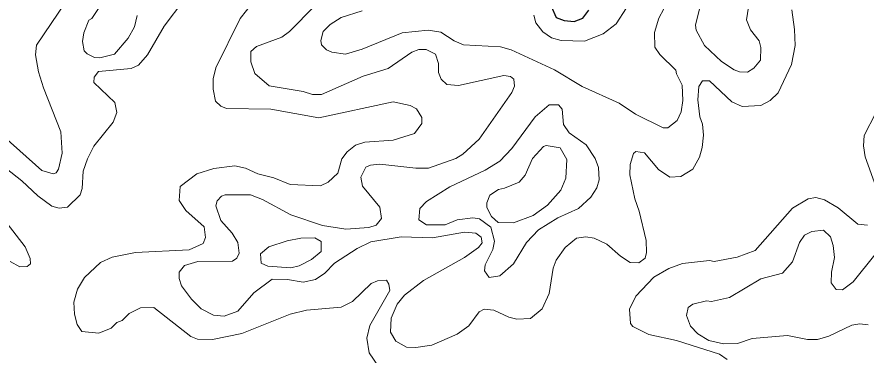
# Model space of a CAD drawing. Extents: x 763.2 to 816.8, y 7896.5 to 7952.7.
# Drawn here: x 810.993 to 814.613, y 7929.083 to 7930.525 of the extents above; entities that cross this region are included whole.
import ezdxf

# ---------------------------------------------------------------- set-up
doc = ezdxf.new("R2010")
doc.units = 0
doc.header["$LTSCALE"] = 0.064
doc.layers.add('1', color=7, linetype='Continuous', lineweight=25)
doc.layers.add('2', color=7, linetype='Continuous', lineweight=13)

msp = doc.modelspace()

# ---------------------------------------------------------------- linework, layer by layer
at = {"layer": '1'}
msp.add_lwpolyline([(813.2706, 7930.571), (813.2915, 7930.523), (813.3253, 7930.5092), (813.3688, 7930.5049), (813.405, 7930.5193), (813.4308, 7930.5546)], dxfattribs=at)
at = {"layer": '2'}
for points in [[(813.9029, 7930.5593), (813.8867, 7930.4895), (813.8886, 7930.4686), (813.9244, 7930.4025), (813.9973, 7930.3356), (814.0503, 7930.2992), (814.0733, 7930.2909), (814.1072, 7930.2891), (814.1351, 7930.3062), (814.1626, 7930.341), (814.1641, 7930.3942), (814.1573, 7930.4224), (814.1211, 7930.4701), (814.1036, 7930.5126), (814.1313, 7930.6927)], [(811.3236, 7930.3515), (811.2914, 7930.367), (811.2797, 7930.3811), (811.272, 7930.4205), (811.277, 7930.4573), (811.2994, 7930.5114), (811.312, 7930.5185), (811.3819, 7930.6239)], [(811.2014, 7930.5888), (811.0764, 7930.404), (811.0713, 7930.3636), (811.0841, 7930.2905), (811.1051, 7930.2224), (811.1799, 7930.0352), (811.1847, 7929.9439), (811.1701, 7929.8756), (811.1593, 7929.8599), (811.1463, 7929.8552), (811.0984, 7929.8699), (810.9377, 7930.0134)], [(810.9461, 7929.8787), (811.0138, 7929.8255), (811.081, 7929.762), (811.1415, 7929.7175), (811.1724, 7929.7085), (811.2076, 7929.7131), (811.262, 7929.7655), (811.2701, 7929.7935), (811.2748, 7929.8668), (811.2929, 7929.9203), (811.3199, 7929.974), (811.4032, 7930.0754), (811.4177, 7930.117), (811.4092, 7930.1596), (811.32, 7930.2449), (811.3212, 7930.2685), (811.3403, 7930.2917), (811.4798, 7930.3054), (811.5105, 7930.319), (811.5495, 7930.363), (811.6199, 7930.4856), (811.7046, 7930.5978)], [(811.9985, 7930.5865), (811.9437, 7930.5185), (811.841, 7930.3083), (811.8289, 7930.2605), (811.829, 7930.2175), (811.8392, 7930.1659), (811.8624, 7930.1446), (811.8863, 7930.1343), (812.0755, 7930.1312), (812.2799, 7930.0952), (812.5974, 7930.1623), (812.6697, 7930.1478), (812.6962, 7930.1328), (812.7195, 7930.0966), (812.7197, 7930.07), (812.6876, 7930.0276), (812.5972, 7929.9988), (812.4765, 7929.9914), (812.4355, 7929.9783), (812.3999, 7929.9493), (812.3784, 7929.919), (812.3605, 7929.8591), (812.3192, 7929.8195), (812.2865, 7929.8044), (812.1573, 7929.8106), (812.088, 7929.8389), (812.019, 7929.8555), (811.9664, 7929.8799), (811.921, 7929.8896), (811.8314, 7929.8787), (811.76, 7929.8551), (811.6882, 7929.801), (811.6846, 7929.7418), (811.713, 7929.6989), (811.7904, 7929.6289), (811.7968, 7929.584), (811.786, 7929.558), (811.7272, 7929.5314), (811.4974, 7929.5204), (811.3991, 7929.5003), (811.3483, 7929.4767), (811.2806, 7929.4135), (811.2513, 7929.3635), (811.2356, 7929.3088), (811.2375, 7929.2564), (811.2495, 7929.2129), (811.2688, 7929.1832), (811.3409, 7929.1764)], [(812.4641, 7930.5514), (812.3753, 7930.5225), (812.3286, 7930.4927), (812.2982, 7930.463), (812.2877, 7930.4245), (812.291, 7930.4063), (812.3123, 7930.3843), (812.3345, 7930.3748), (812.393, 7930.3663), (812.4639, 7930.388), (812.6356, 7930.457), (812.7467, 7930.4681), (812.8001, 7930.4597), (812.8566, 7930.4226), (812.8972, 7930.4059), (813.0549, 7930.3974), (813.1003, 7930.3845), (813.285, 7930.2988), (813.4024, 7930.2286), (813.5611, 7930.1575), (813.6301, 7930.1098), (813.7479, 7930.0526), (813.7674, 7930.0526), (813.8085, 7930.0833), (813.8252, 7930.1204), (813.8323, 7930.1681), (813.8292, 7930.2339), (813.8048, 7930.2822), (813.8024, 7930.2985), (813.7343, 7930.3642), (813.7127, 7930.3962), (813.7106, 7930.4592), (813.7294, 7930.5205), (813.7729, 7930.6006)], [(814.2972, 7930.5559), (814.3088, 7930.4712), (814.3104, 7930.4027), (814.2956, 7930.322), (814.2386, 7930.2008), (814.2051, 7930.1692), (814.1647, 7930.1468), (814.0852, 7930.1429), (814.0403, 7930.1632), (813.946, 7930.253), (813.9163, 7930.2526), (813.8999, 7930.2279), (813.8965, 7930.1714), (813.9052, 7930.0985), (813.9163, 7930.068), (813.9195, 7930.0206), (813.9146, 7929.9683), (813.9029, 7929.9274), (813.8745, 7929.8762), (813.8228, 7929.8448), (813.777, 7929.8415), (813.7277, 7929.8744), (813.6687, 7929.9457), (813.6311, 7929.9504), (813.622, 7929.942), (813.6074, 7929.896), (813.6056, 7929.852), (813.6272, 7929.7483), (813.6464, 7929.6962), (813.676, 7929.5706), (813.6776, 7929.5193), (813.6712, 7929.4959), (813.6437, 7929.4755), (813.6073, 7929.4774), (813.566, 7929.5049), (813.5085, 7929.556), (813.454, 7929.5818), (813.4185, 7929.5871), (813.3779, 7929.5814), (813.3299, 7929.5417), (813.292, 7929.4876), (813.2784, 7929.4535), (813.2618, 7929.3448), (813.2327, 7929.2791), (813.1819, 7929.239), (813.1237, 7929.2357), (813.0905, 7929.244), (813.0263, 7929.2734), (812.9855, 7929.2779), (812.9631, 7929.2664), (812.919, 7929.2067), (812.8703, 7929.1711), (812.7612, 7929.1246), (812.6941, 7929.114), (812.6539, 7929.1158), (812.6076, 7929.141), (812.5857, 7929.18), (812.5883, 7929.2405), (812.6142, 7929.299), (812.6447, 7929.3379), (812.7268, 7929.4002), (812.9009, 7929.4983), (812.9602, 7929.5419), (812.9756, 7929.5607), (812.9727, 7929.5861), (812.9489, 7929.602), (812.9006, 7929.6068), (812.7638, 7929.5825), (812.6303, 7929.587), (812.5017, 7929.5649), (812.4432, 7929.537), (812.3471, 7929.4748), (812.3049, 7929.4323), (812.2655, 7929.4047), (812.2132, 7929.3934), (812.1455, 7929.405), (812.0802, 7929.4059), (812.002, 7929.3478), (811.9337, 7929.2703), (811.8757, 7929.2489), (811.8302, 7929.2523), (811.7781, 7929.28), (811.7368, 7929.3213), (811.6947, 7929.378), (811.6848, 7929.4087), (811.6843, 7929.4359), (811.7065, 7929.4639), (811.7632, 7929.4819), (811.9109, 7929.4834)], [(811.8619, 7929.6563), (811.8408, 7929.719), (811.8458, 7929.7407), (811.8648, 7929.761), (811.8809, 7929.7662), (811.9883, 7929.7661), (812.0393, 7929.7466), (812.161, 7929.6811), (812.2957, 7929.635), (812.395, 7929.6202), (812.4929, 7929.6267), (812.5246, 7929.6369), (812.5465, 7929.6652), (812.5403, 7929.7137), (812.4666, 7929.8033), (812.4586, 7929.8419), (812.4798, 7929.8841), (812.5001, 7929.8928), (812.5396, 7929.8962), (812.6928, 7929.8798), (812.747, 7929.8795), (812.8637, 7929.9206), (812.8944, 7929.9395), (812.9638, 7930.0042), (813.1033, 7930.2023), (813.1141, 7930.2299), (813.1118, 7930.2594), (813.0965, 7930.271), (813.0681, 7930.2758), (812.8758, 7930.2322), (812.8258, 7930.2369), (812.802, 7930.2595), (812.7904, 7930.288), (812.7901, 7930.3258), (812.7768, 7930.3663), (812.7381, 7930.3859), (812.7059, 7930.3857), (812.6758, 7930.3753), (812.5751, 7930.3055), (812.4693, 7930.2723), (812.2917, 7930.1937), (812.2525, 7930.1939), (812.2135, 7930.2068), (812.0678, 7930.2314), (812.0065, 7930.2833), (811.9901, 7930.3331), (811.9902, 7930.3771), (812.0136, 7930.3996), (812.1215, 7930.4386), (812.1542, 7930.4633), (812.2633, 7930.5721)], [(813.5916, 7930.5639), (813.5475, 7930.4958), (813.4919, 7930.4535), (813.4126, 7930.4222), (813.3137, 7930.4252), (813.2714, 7930.4356), (813.2346, 7930.461), (813.2047, 7930.4996), (813.1965, 7930.5323)], [(811.5054, 7930.5314), (811.4933, 7930.4823), (811.4673, 7930.4347), (811.4089, 7930.3662), (811.3458, 7930.3499), (811.3236, 7930.3515)], [(814.6549, 7929.8015), (814.61, 7929.9278), (814.6031, 7929.9753), (814.6052, 7930.0189), (814.6545, 7930.1154)], [(814.0211, 7929.0629), (813.9881, 7929.0866), (813.8044, 7929.1451), (813.6867, 7929.1697), (813.6191, 7929.2038), (813.6087, 7929.2172), (813.6039, 7929.2784), (813.6321, 7929.3337), (813.708, 7929.4153), (813.7716, 7929.4524), (813.8309, 7929.4728), (813.9457, 7929.4852), (813.9661, 7929.4823), (814.0633, 7929.5001), (814.1399, 7929.529), (814.2991, 7929.709), (814.3658, 7929.7496), (814.3993, 7929.7546), (814.436, 7929.7446), (814.4946, 7929.7105), (814.5781, 7929.641), (814.6191, 7929.6366)], [(810.9638, 7929.4822), (811.0045, 7929.4593), (811.0356, 7929.4596), (811.0496, 7929.4714), (811.0485, 7929.4942), (811.028, 7929.5442), (810.9107, 7929.6936)], [(811.9109, 7929.4834), (811.9297, 7929.4965), (811.9405, 7929.5173), (811.9338, 7929.5632), (811.9101, 7929.6028), (811.8619, 7929.6563)], [(814.6514, 7929.5106), (814.5587, 7929.395), (814.5125, 7929.3607), (814.4862, 7929.3627), (814.4652, 7929.3908), (814.4665, 7929.4364), (814.4781, 7929.4983), (814.4731, 7929.5501), (814.4621, 7929.5874), (814.4316, 7929.6149), (814.3815, 7929.6097), (814.3505, 7929.5937), (814.3302, 7929.5625), (814.3002, 7929.4799), (814.2574, 7929.4325), (814.1653, 7929.4077), (814.0305, 7929.3273), (813.9546, 7929.3115), (813.9325, 7929.3143), (813.8742, 7929.2999), (813.8548, 7929.2852), (813.8473, 7929.2517), (813.8645, 7929.2056), (813.8953, 7929.1727), (813.9435, 7929.1444), (814.005, 7929.1304), (814.0654, 7929.1324), (814.1278, 7929.1529), (814.2784, 7929.1665), (814.3641, 7929.1488), (814.4066, 7929.1486), (814.4552, 7929.1633), (814.5531, 7929.2104), (814.5866, 7929.2157), (814.6222, 7929.211)], [(811.5186, 7929.2846), (811.5764, 7929.2848), (811.7337, 7929.1617), (811.7619, 7929.1497), (811.8264, 7929.1485), (811.9513, 7929.175), (812.1576, 7929.2569), (812.2274, 7929.2733), (812.3753, 7929.2868), (812.4233, 7929.3108), (812.5029, 7929.3882), (812.5306, 7929.3985), (812.569, 7929.4023), (812.5785, 7929.3843), (812.5819, 7929.3584), (812.4966, 7929.2083), (812.4848, 7929.155), (812.4945, 7929.0914), (812.5349, 7929.0342)], [(811.3409, 7929.1764), (811.3942, 7929.1973), (811.4188, 7929.2209), (811.4409, 7929.2293), (811.4708, 7929.2601), (811.5186, 7929.2846)]]:
    msp.add_lwpolyline(points, dxfattribs=at)
for points in [[(813.3866, 7929.7075), (813.4399, 7929.7555), (813.4658, 7929.7959), (813.4756, 7929.8295), (813.4722, 7929.8821), (813.4588, 7929.9215), (813.4202, 7929.9794), (813.3467, 7930.0307), (813.3229, 7930.0666), (813.3174, 7930.1315), (813.3016, 7930.1504), (813.2619, 7930.1504), (813.2017, 7930.0988), (813.1026, 7929.9637), (813.0515, 7929.9095), (812.9892, 7929.8715), (812.8386, 7929.7996), (812.7384, 7929.7374), (812.71, 7929.7081), (812.7066, 7929.6594), (812.7385, 7929.6385), (812.8188, 7929.6384), (812.869, 7929.6598), (812.9366, 7929.6677), (812.9656, 7929.6642), (813.0131, 7929.6287), (813.0286, 7929.5685), (813.0221, 7929.5331), (812.9896, 7929.4679), (812.986, 7929.4422), (813.0065, 7929.4133), (813.0519, 7929.4201), (813.1104, 7929.4718), (813.1655, 7929.5632), (813.2161, 7929.6168), (813.2987, 7929.6679)], [(813.3113, 7929.7853), (813.3336, 7929.8365), (813.3376, 7929.9168), (813.309, 7929.9669), (813.2499, 7929.9767), (813.2374, 7929.9718), (813.1907, 7929.9205), (813.1592, 7929.8499), (813.1341, 7929.8195), (813.0718, 7929.7939), (813.0453, 7929.7891), (813.0091, 7929.7646), (812.9963, 7929.7317), (812.9959, 7929.712), (813.016, 7929.6738), (813.0449, 7929.6486), (813.1104, 7929.6465), (813.1936, 7929.6781), (813.2554, 7929.7222)], [(812.1451, 7929.5693), (812.203, 7929.5805), (812.2627, 7929.5821), (812.2891, 7929.5667), (812.2891, 7929.5244), (812.2484, 7929.4896), (812.1958, 7929.4637), (812.1602, 7929.4543), (812.0617, 7929.461), (812.0345, 7929.474), (812.0306, 7929.5145), (812.0671, 7929.5443)]]:
    msp.add_lwpolyline(points, close=True, dxfattribs=at)

doc.saveas('drawing.dxf')
